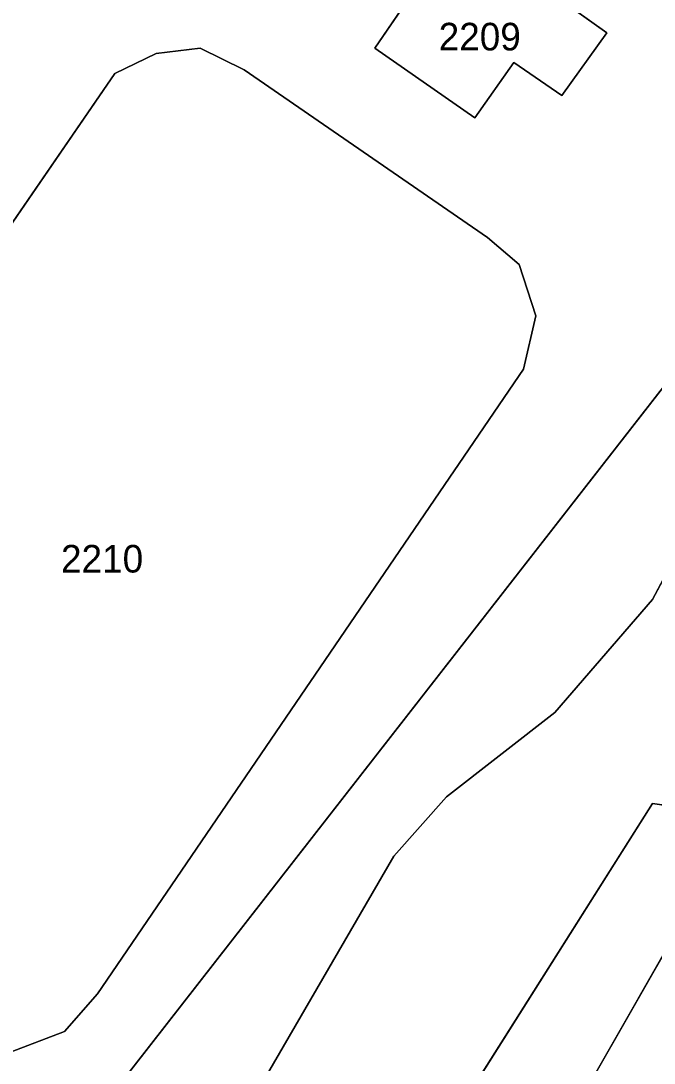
# Model space of a CAD drawing. Extents: x -689422 to -685210, y -987725 to -982160.
# Drawn here: x -686804.7 to -686765.8, y -984946.9 to -984882.7 of the extents above; entities that cross this region are included whole.
import ezdxf

# ---------------------------------------------------------------- set-up
doc = ezdxf.new("R2010")
doc.units = 0
for name, color, linetype in [('KN_Budovy', 7, 'Continuous'), ('KN_Hranice_parcel', 7, 'Continuous'), ('KN_Parcelni cisla', 7, 'Continuous'), ('KN_Polygon parcely', 7, 'Continuous'), ('KN_POZEMKY_OSTATNI PLOCHA', 7, 'Continuous'), ('KN_POZEMKY_VODNI_PLOCHA', 7, 'Continuous'), ('KN_POZEMKY_ZASTAVENA PLOCHA', 7, 'Continuous'), ('KN_VYUZITI_07_vodni plocha_tok prirozeny', 7, 'Continuous'), ('KN_VYUZITI_17_ostatni plocha_ostatni komunikace', 7, 'Continuous'), ('KN_VYUZITI_20_ostatni plocha_sportoviste', 7, 'Continuous'), ('KN_VYUZITI_23_ostatni plocha_manipulacni plocha', 7, 'Continuous'), ('KN_VYUZITI_26_ostatni plocha_jina plocha', 7, 'Continuous')]:
    doc.layers.add(name, color=color, linetype=linetype)

msp = doc.modelspace()

# ---------------------------------------------------------------- linework, layer by layer
at = {"layer": 'KN_Budovy'}
msp.add_lwpolyline([(-686780.69, -984874.87), (-686783.48, -984878.83), (-686780.56, -984880.89), (-686782.94, -984884.37), (-686776.79, -984888.66), (-686774.39, -984885.25), (-686771.43, -984887.28), (-686768.66, -984883.42)], close=True, dxfattribs=at)
at = {"layer": 'KN_Hranice_parcel'}
for points in [[(-686771.43, -984887.28), (-686774.39, -984885.25), (-686776.79, -984888.66), (-686782.94, -984884.37), (-686780.56, -984880.89), (-686783.48, -984878.83), (-686780.69, -984874.87), (-686768.66, -984883.42), (-686771.43, -984887.28)], [(-686827.36, -984928.39), (-686825.73, -984924.93), (-686798.94, -984885.94), (-686796.39, -984884.7), (-686793.68, -984884.37), (-686790.98, -984885.7), (-686776, -984896.03), (-686774.06, -984897.7), (-686773.02, -984900.85), (-686773.78, -984904.14), (-686800, -984942.6), (-686802.03, -984944.92), (-686805.42, -984946.22), (-686809.17, -984945.36), (-686824.72, -984934.58), (-686826.77, -984932.22), (-686827.36, -984928.39)], [(-686790.46, -985012.63), (-686791.47, -985012.18), (-686790.17, -985009.25), (-686792.9, -984984.85), (-686787.39, -984967.77), (-686783.5, -984956.67), (-686782.6, -984953.65), (-686778.19, -984950.43), (-686765.85, -984930.88), (-686763.04, -984931.29), (-686761.03, -984929.74), (-686756.28, -984922.12), (-686747.17, -984901.78), (-686740.05, -984884.37)], [(-686809.99, -984980.52), (-686809.05, -984972.34), (-686802.76, -984953.46), (-686754.87, -984892)], [(-686753.05, -984894.23), (-686765.85, -984918.32), (-686771.86, -984925.28), (-686778.52, -984930.48), (-686781.77, -984934.12), (-686789.54, -984947.52), (-686799.98, -984969.35), (-686804.17, -984987.24), (-686796.53, -985026.35)], [(-686734.81, -984920.12), (-686757.32, -984959.46), (-686771.55, -984951.34), (-686749.09, -984911.98), (-686734.81, -984920.12)]]:
    msp.add_lwpolyline(points, dxfattribs=at)
at = {"layer": 'KN_Polygon parcely'}
for points in [[(-686805.11, -984877.94), (-686817.43, -984896.16), (-686829.73, -984910.39), (-686852.32, -984937.69), (-686862.3, -984952.21), (-686856.22, -984956.7), (-686838.72, -984953.2), (-686823.95, -984962.15), (-686812.4, -984975.26), (-686809.99, -984980.52), (-686809.05, -984972.34), (-686802.76, -984953.46), (-686754.87, -984892), (-686756.71, -984889.74), (-686765.65, -984874.39)], [(-686747.01, -984880), (-686748.48, -984883.06), (-686753.05, -984894.23), (-686765.85, -984918.32), (-686771.86, -984925.28), (-686778.52, -984930.48), (-686781.77, -984934.12), (-686789.54, -984947.52), (-686799.98, -984969.35), (-686804.17, -984987.24), (-686796.53, -985026.35)], [(-686790.17, -985009.25), (-686792.9, -984984.85), (-686787.39, -984967.77), (-686783.5, -984956.67), (-686782.6, -984953.65), (-686778.19, -984950.43), (-686765.85, -984930.88), (-686763.04, -984931.29), (-686761.03, -984929.74), (-686756.28, -984922.12), (-686747.17, -984901.78), (-686740.05, -984884.37), (-686738.1, -984879.59)], [(-686730.87, -984955.53), (-686731.7, -984901.85), (-686741.42, -984898.23), (-686736.84, -984886.38), (-686740.05, -984884.37), (-686747.17, -984901.78), (-686756.28, -984922.12), (-686761.03, -984929.74), (-686763.04, -984931.29), (-686765.85, -984930.88), (-686778.19, -984950.43)]]:
    msp.add_lwpolyline(points, dxfattribs=at)
for points in [[(-686771.43, -984887.28), (-686774.39, -984885.25), (-686776.79, -984888.66), (-686782.94, -984884.37), (-686780.56, -984880.89), (-686783.48, -984878.83), (-686780.69, -984874.87), (-686768.66, -984883.42)], [(-686771.43, -984887.28), (-686768.66, -984883.42), (-686780.69, -984874.87), (-686783.48, -984878.83), (-686780.56, -984880.89), (-686782.94, -984884.37), (-686776.79, -984888.66), (-686774.39, -984885.25)], [(-686827.36, -984928.39), (-686825.73, -984924.93), (-686798.94, -984885.94), (-686796.39, -984884.7), (-686793.68, -984884.37), (-686790.98, -984885.7), (-686776, -984896.03), (-686774.06, -984897.7), (-686773.02, -984900.85), (-686773.78, -984904.14), (-686800, -984942.6), (-686802.03, -984944.92), (-686805.42, -984946.22), (-686809.17, -984945.36), (-686824.72, -984934.58), (-686826.77, -984932.22)], [(-686827.36, -984928.39), (-686826.77, -984932.22), (-686824.72, -984934.58), (-686809.17, -984945.36), (-686805.42, -984946.22), (-686802.03, -984944.92), (-686800, -984942.6), (-686773.78, -984904.14), (-686773.02, -984900.85), (-686774.06, -984897.7), (-686776, -984896.03), (-686790.98, -984885.7), (-686793.68, -984884.37), (-686796.39, -984884.7), (-686798.94, -984885.94), (-686825.73, -984924.93)], [(-686754.87, -984892), (-686802.76, -984953.46), (-686809.05, -984972.34), (-686809.99, -984980.52), (-686809.01, -984987.02), (-686807.4, -985034.48), (-686808.55, -985040.74), (-686810.65, -985047.43), (-686800.41, -985053.96), (-686805.9, -985068.45), (-686808.14, -985074.38), (-686804.33, -985076.14), (-686801.85, -985069.64), (-686793.87, -985048.71), (-686796.53, -985026.35), (-686804.17, -984987.24), (-686799.98, -984969.35), (-686789.54, -984947.52), (-686781.77, -984934.12), (-686778.52, -984930.48), (-686771.86, -984925.28), (-686765.85, -984918.32), (-686753.05, -984894.23)], [(-686734.81, -984920.12), (-686757.32, -984959.46), (-686771.55, -984951.34), (-686749.09, -984911.98)], [(-686734.81, -984920.12), (-686749.09, -984911.98), (-686771.55, -984951.34), (-686757.32, -984959.46)]]:
    msp.add_lwpolyline(points, close=True, dxfattribs=at)
at = {"layer": 'KN_POZEMKY_OSTATNI PLOCHA'}
for p, q in [((-686768.66, -984883.42), (-686780.69, -984874.87)), ((-686780.56, -984880.89), (-686782.94, -984884.37)), ((-686771.43, -984887.28), (-686768.66, -984883.42)), ((-686796.39, -984884.7), (-686793.68, -984884.37)), ((-686793.68, -984884.37), (-686796.39, -984884.7)), ((-686793.68, -984884.37), (-686790.98, -984885.7)), ((-686790.98, -984885.7), (-686793.68, -984884.37)), ((-686782.94, -984884.37), (-686776.79, -984888.66)), ((-686798.94, -984885.94), (-686796.39, -984884.7)), ((-686796.39, -984884.7), (-686798.94, -984885.94)), ((-686776.79, -984888.66), (-686774.39, -984885.25)), ((-686774.39, -984885.25), (-686771.43, -984887.28)), ((-686825.73, -984924.93), (-686798.94, -984885.94)), ((-686798.94, -984885.94), (-686825.73, -984924.93)), ((-686790.98, -984885.7), (-686776, -984896.03)), ((-686776, -984896.03), (-686790.98, -984885.7)), ((-686802.76, -984953.46), (-686754.87, -984892)), ((-686754.87, -984892), (-686802.76, -984953.46)), ((-686753.05, -984894.23), (-686765.85, -984918.32)), ((-686776, -984896.03), (-686774.06, -984897.7)), ((-686774.06, -984897.7), (-686776, -984896.03)), ((-686774.06, -984897.7), (-686773.02, -984900.85)), ((-686773.02, -984900.85), (-686774.06, -984897.7)), ((-686773.02, -984900.85), (-686773.78, -984904.14)), ((-686773.78, -984904.14), (-686773.02, -984900.85)), ((-686773.78, -984904.14), (-686800, -984942.6)), ((-686800, -984942.6), (-686773.78, -984904.14)), ((-686771.55, -984951.34), (-686749.09, -984911.98)), ((-686749.09, -984911.98), (-686771.55, -984951.34)), ((-686765.85, -984918.32), (-686771.86, -984925.28)), ((-686771.86, -984925.28), (-686778.52, -984930.48)), ((-686778.52, -984930.48), (-686781.77, -984934.12)), ((-686778.19, -984950.43), (-686765.85, -984930.88)), ((-686765.85, -984930.88), (-686763.04, -984931.29)), ((-686781.77, -984934.12), (-686789.54, -984947.52)), ((-686800, -984942.6), (-686802.03, -984944.92)), ((-686802.03, -984944.92), (-686800, -984942.6)), ((-686802.03, -984944.92), (-686805.42, -984946.22)), ((-686805.42, -984946.22), (-686802.03, -984944.92))]:
    msp.add_line(p, q, dxfattribs=at)
at = {"layer": 'KN_POZEMKY_VODNI_PLOCHA'}
for p, q in [((-686765.85, -984918.32), (-686753.05, -984894.23)), ((-686771.86, -984925.28), (-686765.85, -984918.32)), ((-686778.52, -984930.48), (-686771.86, -984925.28)), ((-686781.77, -984934.12), (-686778.52, -984930.48)), ((-686765.85, -984930.88), (-686778.19, -984950.43)), ((-686763.04, -984931.29), (-686765.85, -984930.88)), ((-686789.54, -984947.52), (-686781.77, -984934.12))]:
    msp.add_line(p, q, dxfattribs=at)
at = {"layer": 'KN_POZEMKY_ZASTAVENA PLOCHA'}
for p, q in [((-686780.69, -984874.87), (-686768.66, -984883.42)), ((-686782.94, -984884.37), (-686780.56, -984880.89)), ((-686768.66, -984883.42), (-686771.43, -984887.28)), ((-686776.79, -984888.66), (-686782.94, -984884.37)), ((-686774.39, -984885.25), (-686776.79, -984888.66)), ((-686771.43, -984887.28), (-686774.39, -984885.25))]:
    msp.add_line(p, q, dxfattribs=at)
at = {"layer": 'KN_VYUZITI_07_vodni plocha_tok prirozeny'}
for p, q in [((-686765.85, -984918.32), (-686753.05, -984894.23)), ((-686771.86, -984925.28), (-686765.85, -984918.32)), ((-686778.52, -984930.48), (-686771.86, -984925.28)), ((-686781.77, -984934.12), (-686778.52, -984930.48)), ((-686765.85, -984930.88), (-686778.19, -984950.43)), ((-686763.04, -984931.29), (-686765.85, -984930.88)), ((-686789.54, -984947.52), (-686781.77, -984934.12))]:
    msp.add_line(p, q, dxfattribs=at)
at = {"layer": 'KN_VYUZITI_17_ostatni plocha_ostatni komunikace'}
for p, q in [((-686802.76, -984953.46), (-686754.87, -984892)), ((-686753.05, -984894.23), (-686765.85, -984918.32)), ((-686765.85, -984918.32), (-686771.86, -984925.28)), ((-686771.86, -984925.28), (-686778.52, -984930.48)), ((-686778.52, -984930.48), (-686781.77, -984934.12)), ((-686781.77, -984934.12), (-686789.54, -984947.52))]:
    msp.add_line(p, q, dxfattribs=at)
at = {"layer": 'KN_VYUZITI_20_ostatni plocha_sportoviste'}
for p, q in [((-686768.66, -984883.42), (-686780.69, -984874.87)), ((-686780.56, -984880.89), (-686782.94, -984884.37)), ((-686771.43, -984887.28), (-686768.66, -984883.42)), ((-686796.39, -984884.7), (-686793.68, -984884.37)), ((-686793.68, -984884.37), (-686796.39, -984884.7)), ((-686793.68, -984884.37), (-686790.98, -984885.7)), ((-686790.98, -984885.7), (-686793.68, -984884.37)), ((-686782.94, -984884.37), (-686776.79, -984888.66)), ((-686798.94, -984885.94), (-686796.39, -984884.7)), ((-686796.39, -984884.7), (-686798.94, -984885.94)), ((-686776.79, -984888.66), (-686774.39, -984885.25)), ((-686774.39, -984885.25), (-686771.43, -984887.28)), ((-686825.73, -984924.93), (-686798.94, -984885.94)), ((-686798.94, -984885.94), (-686825.73, -984924.93)), ((-686790.98, -984885.7), (-686776, -984896.03)), ((-686776, -984896.03), (-686790.98, -984885.7)), ((-686754.87, -984892), (-686802.76, -984953.46)), ((-686776, -984896.03), (-686774.06, -984897.7)), ((-686774.06, -984897.7), (-686776, -984896.03)), ((-686774.06, -984897.7), (-686773.02, -984900.85)), ((-686773.02, -984900.85), (-686774.06, -984897.7)), ((-686773.02, -984900.85), (-686773.78, -984904.14)), ((-686773.78, -984904.14), (-686773.02, -984900.85)), ((-686773.78, -984904.14), (-686800, -984942.6)), ((-686800, -984942.6), (-686773.78, -984904.14)), ((-686800, -984942.6), (-686802.03, -984944.92)), ((-686802.03, -984944.92), (-686800, -984942.6)), ((-686802.03, -984944.92), (-686805.42, -984946.22)), ((-686805.42, -984946.22), (-686802.03, -984944.92))]:
    msp.add_line(p, q, dxfattribs=at)
at = {"layer": 'KN_VYUZITI_23_ostatni plocha_manipulacni plocha'}
for p, q in [((-686749.09, -984911.98), (-686771.55, -984951.34)), ((-686778.19, -984950.43), (-686765.85, -984930.88)), ((-686765.85, -984930.88), (-686763.04, -984931.29))]:
    msp.add_line(p, q, dxfattribs=at)
at = {"layer": 'KN_VYUZITI_26_ostatni plocha_jina plocha'}
msp.add_line((-686771.55, -984951.34), (-686749.09, -984911.98), dxfattribs=at)

# ---------------------------------------------------------------- texts
at = {"layer": 'KN_Parcelni cisla'}
for s, p in [('2209', (-686779.01, -984884.51)), ('2210', (-686802.25, -984916.66))]:
    msp.add_text(s, height=1.7, dxfattribs=at).set_placement(p)

doc.saveas('drawing.dxf')
